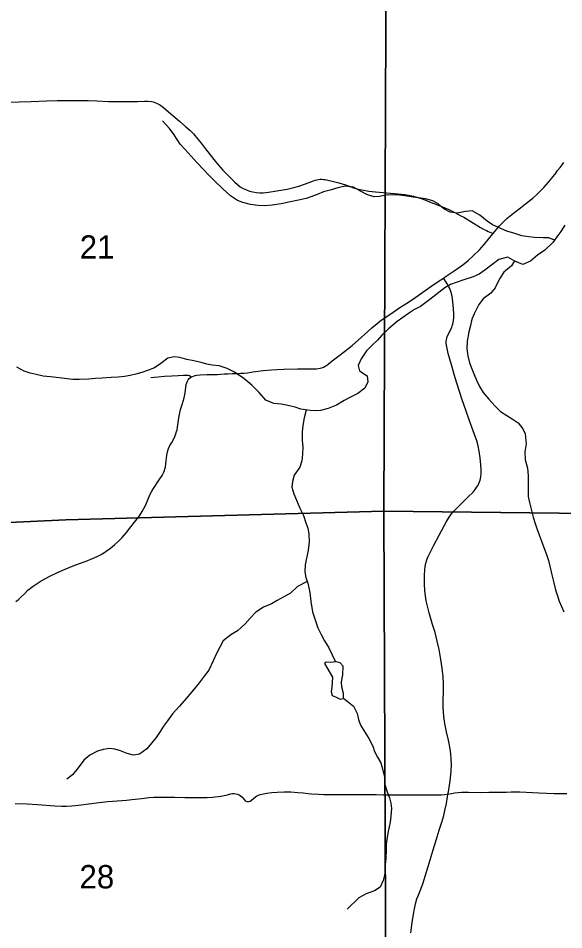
# Model space of a CAD drawing. Extents: x 1874609 to 2204689, y 815661 to 1281160.
# Drawn here: x 2026660 to 2031831, y 936005 to 944638 of the extents above; entities that cross this region are included whole.
import ezdxf

# ---------------------------------------------------------------- set-up
doc = ezdxf.new("R2010")
doc.units = 0
for name, color, linetype in [('GM_X_County_Road', 7, 'Continuous'), ('GM_X_Minor_Lake', 7, 'Continuous'), ('GM_X_Minor_River', 7, 'Continuous'), ('GM_X_Section', 7, 'Continuous'), ('GM_X_Section_Text', 7, 'Continuous'), ('GM_X_Township_Road', 7, 'Continuous')]:
    doc.layers.add(name, color=color, linetype=linetype)

msp = doc.modelspace()

# ---------------------------------------------------------------- linework, layer by layer
at = {"layer": 'GM_X_County_Road'}
for points in [[(2031160.2, 942598.9), (2031188.9, 942635), (2031221.4, 942671.5), (2031255.6, 942706.6), (2031291.6, 942739.8), (2031354.3, 942792.2), (2031419, 942842.4), (2031484.4, 942892), (2031535.7, 942933.1), (2031572.7, 942965.7), (2031608.1, 943000.1), (2031642.3, 943035.7), (2031686.3, 943084.7), (2031717.7, 943122.7), (2031727.6, 943136.2), (2031747.5, 943162.2), (2031772.4, 943196), (2031796.2, 943224.9), (2031815.4, 943249.5), (2031831.9, 943270.1)], [(2030690.5, 942177.2), (2030714.7, 942193.7), (2030791.8, 942246.1), (2030833.6, 942272.5), (2030873.5, 942301.8), (2030924.1, 942343.9), (2030972.4, 942388.5), (2031031.2, 942445.9), (2031075.9, 942494.3), (2031118.3, 942544.6), (2031158.5, 942596.7), (2031160.2, 942598.9)], [(2028303.2, 941241.2), (2028306.1, 941242.9), (2028320.7, 941249.2), (2028335.8, 941254), (2028351.5, 941257.5), (2028383.6, 941261.4), (2028448.9, 941264.4), (2028514.5, 941263.6), (2028547.3, 941264.4), (2028612.6, 941269.6), (2028645.1, 941271.5), (2028687, 941274), (2028735.9, 941273.8), (2028768.6, 941275.3), (2028801.5, 941277.5), (2028834.4, 941281), (2028883.3, 941287.7), (2028980.5, 941301.1), (2029061.8, 941309.1), (2029110.7, 941312), (2029176.1, 941314.7), (2029307.1, 941317.3), (2029388.9, 941316.8), (2029454.8, 941316.2), (2029487.9, 941318.8), (2029520.8, 941324), (2029537, 941328.4), (2029552.8, 941334.3), (2029568, 941341.7), (2029582.4, 941350.4), (2029595.9, 941360.2), (2029633.8, 941391.7), (2029672.7, 941421.6), (2029763.9, 941491.4), (2029827.8, 941543), (2029939.6, 941639.8), (2030012.6, 941705.8), (2030062.4, 941748.1), (2030101.2, 941777.8), (2030182, 941833.6), (2030277, 941897.3), (2030359.7, 941950.1), (2030427.9, 941995.9), (2030494.5, 942043.9), (2030580.9, 942102.7), (2030650.5, 942150), (2030690.5, 942177.2)], [(2026637.8, 939113.9), (2026660.2, 939129.6), (2026686.1, 939153.8), (2026718.2, 939187.8), (2026752.2, 939219.9), (2026776, 939239.8), (2026800.5, 939258.1), (2026838.3, 939283.9), (2026877.5, 939308.7), (2026917.9, 939332.5), (2026959.8, 939354.8), (2027032, 939389), (2027105.5, 939421.2), (2027180.2, 939451.4), (2027240.9, 939474.2), (2027302.4, 939496.2), (2027363.8, 939519.8), (2027408.9, 939540), (2027452.6, 939563.5), (2027494.3, 939590.2), (2027534.2, 939619.4), (2027572.3, 939650.9), (2027608.8, 939684.3), (2027643.5, 939719.5), (2027687.1, 939768.9), (2027728.3, 939820.1), (2027808.1, 939924.3), (2027835.5, 939965.5), (2027851.7, 939994.2), (2027866.2, 940023.9), (2027911.1, 940129.2), (2027926, 940157.8), (2027942.9, 940185.5), (2027997.2, 940266.9), (2028023.5, 940308.7), (2028038.5, 940338.4), (2028044.8, 940353.8), (2028050.1, 940369.6), (2028054.3, 940385.7), (2028060.3, 940418.4), (2028068.4, 940499.8), (2028074.3, 940531.2), (2028084.1, 940561.5), (2028098.3, 940590.4), (2028115.1, 940618.3), (2028139.2, 940661.6), (2028152, 940692.1), (2028161.4, 940723.8), (2028164.9, 940739.9), (2028172.7, 940788.6), (2028182, 940852.8), (2028188.3, 940884.4), (2028199, 940931.6), (2028212.7, 940978.6), (2028231.1, 941041.7), (2028241, 941089.9), (2028252.7, 941170.5), (2028257, 941185.6), (2028262.8, 941199.8), (2028270.8, 941213.1), (2028280.9, 941224.9), (2028292.7, 941235), (2028303.2, 941241.2)]]:
    msp.add_lwpolyline(points, dxfattribs=at)
at = {"layer": 'GM_X_Minor_Lake'}
for points in [[(2029578.4, 938538), (2029568.2, 938534.6), (2029564.6, 938531.8), (2029563.2, 938525.3), (2029638.6, 938398)], [(2029638.6, 938398), (2029630.7, 938301.9), (2029626.7, 938257.8), (2029636.7, 938223.8), (2029666.8, 938209.8), (2029710.8, 938187.9), (2029742.8, 938195.9), (2029742.8, 938242), (2029726.7, 938302), (2029722.7, 938354.1), (2029736.6, 938418.2), (2029740.5, 938500.2), (2029712.5, 938532.2), (2029672.4, 938542.2), (2029616.4, 938536.1), (2029578.4, 938538)]]:
    msp.add_lwpolyline(points, dxfattribs=at)
at = {"layer": 'GM_X_Minor_River'}
for points in [[(2031742.3, 942536.1), (2031687.8, 942556.8), (2031633.8, 942558.7), (2031553.7, 942562.6), (2031499.7, 942568.5), (2031433.6, 942576.5), (2031365.6, 942600.4), (2031291.5, 942622.3), (2031155.3, 942682.2), (2031103.2, 942716.1), (2031035.1, 942772.1), (2030963, 942814), (2030899, 942807.9), (2030821, 942791.8), (2030752.9, 942799.7), (2030692.8, 942833.6), (2030640.7, 942879.6), (2030588.7, 942907.6), (2030520.6, 942927.5), (2030454.5, 942937.4), (2030402.5, 942943.3), (2030324.4, 942955.2), (2030274.4, 942963.2), (2030208.3, 942965.1), (2030146.3, 942963), (2030084.2, 942948.9), (2030032.2, 942946.8), (2029970.1, 942966.7), (2029904, 943000.7), (2029836, 943036.6), (2029757.9, 943048.5), (2029689.9, 943030.4), (2029617.8, 943010.3), (2029553.8, 942992.2), (2029493.8, 942968), (2029443.8, 942950), (2029387.7, 942931.9), (2029315.7, 942913.8), (2029225.7, 942895.6), (2029151.6, 942881.5), (2029065.6, 942867.4), (2028995.5, 942861.2), (2028935.5, 942865.2), (2028861.4, 942875.1), (2028789.3, 942893), (2028737.3, 942910.9), (2028671.2, 942954.9), (2028599.1, 943020.8), (2028522.9, 943094.8), (2028466.8, 943152.8), (2028412.7, 943208.7), (2028356.6, 943268.7), (2028298.5, 943330.7), (2028242.4, 943394.7), (2028194.3, 943446.7), (2028138.2, 943532.7), (2028094.1, 943592.7), (2028027.9, 943666.6)], [(2031841.8, 942679.1), (2031801.9, 942619), (2031765.9, 942566.9), (2031725.9, 942514.8), (2031649.9, 942442.6), (2031579.9, 942392.5), (2031515.9, 942336.3), (2031443.9, 942304.2), (2031367.8, 942338.1), (2031299.7, 942374.1), (2031215.7, 942353.9), (2031147.7, 942301.8), (2031083.7, 942251.7), (2031029.7, 942215.5), (2030971.7, 942189.4), (2030881.7, 942161.3), (2030809.6, 942135.2), (2030757.6, 942117.1), (2030701.6, 942085), (2030645.6, 942040.8), (2030561.6, 941972.7), (2030473.6, 941906.5), (2030415.6, 941878.4), (2030359.6, 941842.2), (2030251.6, 941766), (2030169.6, 941697.8), (2030105.6, 941637.7), (2030063.6, 941587.6), (2030011.7, 941539.5), (2029959.7, 941489.3), (2029911.7, 941413.2), (2029881.8, 941349.1), (2029895.8, 941297.1), (2029965.9, 941251.1), (2029974, 941195.1), (2029944, 941133), (2029880, 941084.8), (2029802, 941044.7), (2029748, 941016.6), (2029676, 940974.5), (2029598, 940942.3), (2029525.9, 940924.2), (2029475.9, 940920.1), (2029425.8, 940922.1), (2029337.8, 940935.9), (2029283.7, 940953.9), (2029231.7, 940967.8), (2029151.6, 940981.7), (2029081.5, 940989.6), (2029007.4, 941021.5), (2028943.3, 941093.5), (2028875.2, 941163.5), (2028797.1, 941227.4), (2028708.9, 941285.4), (2028638.8, 941319.3), (2028562.8, 941345.2), (2028496.7, 941351.1), (2028446.7, 941363.1), (2028392.6, 941377), (2028324.5, 941392.9), (2028256.5, 941406.8), (2028190.4, 941424.8), (2028136.4, 941430.7), (2028076.3, 941418.6), (2028012.3, 941366.5), (2027952.3, 941328.3), (2027886.3, 941302.2), (2027832.3, 941282.1), (2027774.2, 941266), (2027720.2, 941253.9), (2027668.2, 941245.9), (2027608.1, 941239.8), (2027540.1, 941235.7), (2027456, 941229.5), (2027392, 941225.5), (2027328, 941219.4), (2027241.9, 941215.2), (2027177.9, 941215.1), (2027099.8, 941225), (2027047.7, 941233), (2026965.7, 941240.9), (2026897.6, 941248.8), (2026829.5, 941262.7), (2026771.5, 941276.6), (2026715.4, 941296.6), (2026647.3, 941332.5)], [(2031363, 942340.7), (2031335.9, 942294.1), (2031263.9, 942231.9), (2031221.9, 942169.8), (2031180, 942083.6), (2031138, 942033.5), (2031068, 941979.4), (2031026, 941925.3), (2030980.1, 941839.1), (2030958.1, 941789), (2030946.2, 941729), (2030930.2, 941668.9), (2030916.3, 941580.8), (2030910.4, 941506.7), (2030920.4, 941440.7), (2030936.5, 941374.6), (2030964.6, 941300.6), (2031004.7, 941208.6), (2031032.8, 941150.5), (2031066.9, 941092.5), (2031119, 941030.6), (2031177.1, 940966.6), (2031231.2, 940914.6), (2031289.3, 940876.7), (2031341.4, 940844.7), (2031399.4, 940804.8), (2031441.5, 940750.8), (2031465.6, 940700.8), (2031473.7, 940608.7), (2031461.8, 940530.6), (2031465.9, 940454.5), (2031488, 940376.5), (2031492, 940304.4), (2031492.2, 940182.3), (2031494.2, 940108.2), (2031506.3, 940052.2), (2031522.4, 939988.2), (2031540.5, 939912.1), (2031560.5, 939854.1), (2031576.6, 939804.1), (2031596.7, 939744), (2031616.7, 939694), (2031642.8, 939624), (2031666.9, 939558), (2031685, 939501.9), (2031699.1, 939447.9), (2031717.1, 939365.9), (2031735.2, 939291.8), (2031753.3, 939225.8), (2031767.4, 939175.8), (2031785.5, 939117.7), (2031807.5, 939067.7), (2031831.6, 939017.7)], [(2029390.4, 940927.6), (2029369.9, 940853.9), (2029355.9, 940781.8), (2029352, 940719.8), (2029352.1, 940637.7), (2029356.1, 940579.6), (2029354.2, 940509.6), (2029348.3, 940447.5), (2029328.3, 940385.4), (2029276.4, 940311.3), (2029258.4, 940249.2), (2029254.5, 940197.1), (2029270.5, 940133.1), (2029296.6, 940075.1), (2029328.7, 939999.1), (2029362.8, 939927), (2029386.9, 939859), (2029405, 939809), (2029415, 939754.9), (2029417.1, 939678.9), (2029407.2, 939600.8), (2029379.3, 939460.6), (2029377.4, 939394.5), (2029385.4, 939342.5), (2029403.5, 939286.5), (2029423.6, 939200.4), (2029433.7, 939114.4), (2029449.8, 939016.3), (2029475.9, 938930.3), (2029500, 938864.2), (2029530.1, 938800.2), (2029562.2, 938742.2), (2029602.3, 938676.2), (2029667.6, 938541.7)], [(2029398.1, 939303.2), (2029305.5, 939256.3), (2029239.5, 939194.2), (2029183.5, 939160.1), (2029115.4, 939123.9), (2029059.4, 939091.8), (2028985.4, 939059.7), (2028913.4, 939011.5), (2028857.4, 938957.4), (2028811.4, 938901.3), (2028737.5, 938835.1), (2028675.4, 938799), (2028603.4, 938742.8), (2028573.5, 938688.8), (2028543.5, 938628.7), (2028507.6, 938552.5), (2028467.6, 938464.4), (2028423.6, 938406.3), (2028375.7, 938344.1), (2028321.7, 938278), (2028251.7, 938195.8), (2028189.8, 938121.7), (2028121.8, 938051.5), (2028073.8, 937985.4), (2028037.8, 937933.3), (2028003.8, 937883.2), (2027967.9, 937825.1), (2027923.9, 937773), (2027879.9, 937718.8), (2027807.9, 937666.7), (2027753.9, 937658.6), (2027691.8, 937674.5), (2027627.7, 937700.5), (2027575.7, 937716.4), (2027523.7, 937722.3), (2027463.6, 937712.3), (2027409.6, 937696.2), (2027337.6, 937660), (2027281.6, 937611.9), (2027227.6, 937537.8), (2027173.6, 937473.6), (2027119.6, 937431.5)], [(2029742.8, 938197.3), (2029837, 938124), (2029873.1, 938054), (2029885.2, 937995.9), (2029903.2, 937943.9), (2029935.3, 937891.9), (2029983.4, 937815.9), (2030019.5, 937743.9), (2030037.6, 937691.9), (2030065.6, 937639.9), (2030097.7, 937585.9), (2030115.8, 937517.8), (2030129.9, 937451.8), (2030133.9, 937381.7), (2030158, 937311.7), (2030178.1, 937253.7), (2030192.2, 937203.6), (2030196.2, 937153.6), (2030192.3, 937081.5), (2030184.3, 937023.4), (2030166.4, 936937.3), (2030156.4, 936881.3), (2030148.5, 936815.2), (2030146.5, 936763.2), (2030142.6, 936679.1), (2030138.7, 936623), (2030136.7, 936573), (2030130.8, 936520.9), (2030118.8, 936470.8), (2030090.9, 936408.7), (2030036.8, 936372.6), (2029958.8, 936344.5), (2029886.8, 936308.3), (2029778.8, 936200.1)]]:
    msp.add_lwpolyline(points, dxfattribs=at)
at = {"layer": 'GM_X_Section'}
for points in [[(2024688.2, 945084.9), (2030148, 945312.5), (2030125.1, 939970.3), (2027110.1, 939885.9), (2024693.3, 939774.8)], [(2030148, 945312.5), (2031640.5, 945341.6), (2035376.2, 945285.5), (2035389.4, 939909.3), (2030125.1, 939970.3)], [(2024693.3, 939774.8), (2027110.1, 939885.9), (2030125.1, 939970.3), (2030146.3, 934612.1), (2024690.4, 934488.6)], [(2035389.4, 939909.3), (2035462.3, 934635.3), (2030146.3, 934612.1), (2030125.1, 939970.3)]]:
    msp.add_lwpolyline(points, close=True, dxfattribs=at)
at = {"layer": 'GM_X_Township_Road'}
for points in [[(2026570.9, 943843.1), (2026669.2, 943846.4), (2026783.8, 943850.2), (2026931.1, 943856.8), (2027029.4, 943857.6), (2027127.5, 943858), (2027241.5, 943859.5), (2027322.7, 943859.6), (2027403.6, 943856.3), (2027516.5, 943850), (2027613.4, 943848.4), (2027791.6, 943850.5), (2027856.8, 943852.3), (2027889.4, 943851.6), (2027921.9, 943848), (2027937.9, 943844.8), (2027953.6, 943840.4), (2027968.9, 943834.7), (2027983.8, 943827.9), (2027998.1, 943820), (2028025.3, 943801.7), (2028038, 943791.3), (2028061.7, 943768.9), (2028125.1, 943717), (2028187.9, 943664.3), (2028249.8, 943610.8), (2028285.7, 943577.3), (2028319.8, 943542.2), (2028363.1, 943493.4), (2028393.9, 943455.5), (2028423.5, 943417), (2028513, 943300.1), (2028554.4, 943249.2), (2028598.1, 943200.2), (2028667.1, 943130), (2028714.1, 943084.1), (2028738.6, 943062.4), (2028764.6, 943042.5), (2028792.5, 943025.3), (2028822, 943011.2), (2028852.9, 943000.3), (2028884.6, 942992.5), (2028916.9, 942987.6), (2028949.5, 942985.4), (2028982.1, 942985.6), (2029030.9, 942990.3), (2029111.6, 943002.9), (2029208.3, 943020.2), (2029272, 943035.1), (2029319.2, 943048.5), (2029381.3, 943068.8), (2029457.3, 943099.1), (2029472.8, 943104.2), (2029488.6, 943108.2), (2029504.7, 943110.9), (2029521, 943112.2), (2029537.4, 943112.3), (2029553.7, 943111.3), (2029570, 943109.2), (2029634.2, 943095.6), (2029697.8, 943079.8), (2029760.3, 943059.8), (2029837.4, 943032.1), (2029868.9, 943022.8), (2029916.8, 943011.7), (2029981.5, 943000.9), (2030046.7, 942993.1), (2030259.3, 942975.8), (2030324.4, 942968.5), (2030373, 942960.5), (2030405.1, 942953.5), (2030436.6, 942944.6), (2030498.5, 942922.9), (2030574.8, 942893.6), (2030665.7, 942857.4), (2030740.5, 942825.4), (2030798.7, 942797.5), (2030855.2, 942767.9), (2030882.7, 942752.7), (2030974.4, 942696.8), (2031014.7, 942672.7), (2031042.3, 942656.9), (2031070.6, 942641.3), (2031099.5, 942626.4), (2031114.3, 942619.3), (2031129.4, 942612.6), (2031160.2, 942598.9)], [(2030732.8, 937288.8), (2030736.8, 937313), (2030750.8, 937393.4), (2030757.5, 937442), (2030762.9, 937507.2), (2030765.5, 937572.6), (2030764.5, 937621.7), (2030760.1, 937670.7), (2030752.7, 937719.3), (2030736.8, 937799.6), (2030719.6, 937879.7), (2030704.2, 937960), (2030694.5, 938024.8), (2030689.5, 938073.7), (2030687.8, 938106.3), (2030688.6, 938171.8), (2030691.5, 938270.1), (2030690.9, 938335.6), (2030687.4, 938401), (2030678.3, 938482.4), (2030666, 938563.2), (2030648, 938659.6), (2030630.7, 938739.5), (2030610.6, 938818.9), (2030587.8, 938897.6), (2030554.7, 939007.4), (2030538, 939070.8), (2030527.3, 939118.9), (2030519.2, 939167.3), (2030514.1, 939216.2), (2030511.2, 939281.7), (2030510.9, 939363.7), (2030513, 939412.8), (2030517.3, 939445.2), (2030523.5, 939477.4), (2030532.3, 939508.9), (2030544.4, 939539.3), (2030566.2, 939583.1), (2030597.1, 939640.6), (2030650.5, 939742), (2030719.4, 939872.3), (2030745.2, 939914.1), (2030764.5, 939940.5), (2030785.6, 939965.6), (2030819.2, 940001.4), (2030924.4, 940104.8), (2030970.9, 940151), (2030992.2, 940175.9), (2031010.9, 940202.8), (2031019, 940217.1), (2031026.2, 940231.8), (2031032.1, 940247), (2031036.9, 940262.7), (2031043.3, 940294.8), (2031046.6, 940327.5), (2031047.1, 940360.2), (2031044.7, 940409.3), (2031037.9, 940474.5), (2031027.8, 940539.3), (2031017.8, 940587.3), (2031005.2, 940634.7), (2030985, 940696.7), (2030934.7, 940833.8), (2030900.9, 940924.8), (2030864.3, 941031.8), (2030801.2, 941232.2), (2030765, 941355.8), (2030734.8, 941463.9), (2030724, 941511), (2030718.9, 941542.9), (2030717.3, 941558.9), (2030716.7, 941575), (2030717.9, 941591.1), (2030721.4, 941607), (2030726.6, 941622.5), (2030739.5, 941652.3), (2030768.1, 941710.8), (2030774.2, 941725.9), (2030779.3, 941741.3), (2030783.4, 941757), (2030786.5, 941773), (2030789.8, 941805.5), (2030789.8, 941838.2), (2030785.9, 941887.2), (2030774.8, 941984.8), (2030769, 942017), (2030760.8, 942048.7), (2030749.5, 942079.3), (2030742.6, 942094.1), (2030725.9, 942122.2), (2030699.4, 942163.5), (2030690.5, 942177.2)], [(2027918.2, 941236.9), (2027987, 941243.2), (2028045.1, 941247), (2028115.2, 941251.8), (2028176.9, 941254.8), (2028226.1, 941256.9), (2028247.4, 941257.1), (2028260.1, 941257.2), (2028272, 941256.4), (2028283.6, 941253.3), (2028295.8, 941245.7), (2028303.2, 941241.2)], [(2026629.4, 937199.6), (2026743.8, 937197.4), (2026842, 937192.7), (2027005.3, 937179.3), (2027070.5, 937175.7), (2027118.8, 937175.7), (2027166.7, 937178.7), (2027231.5, 937186), (2027426.5, 937210.9), (2027507.8, 937219.5), (2027687.2, 937233), (2027735.8, 937237.7), (2027832.4, 937248.7), (2027896.9, 937256.4), (2027945.7, 937260.8), (2027994.8, 937262.3), (2028060.3, 937262.1), (2028142.1, 937261.3), (2028240, 937259.2), (2028386.8, 937256.3), (2028452.1, 937257.7), (2028500.7, 937260.9), (2028581.4, 937270.5), (2028613.1, 937276.5), (2028628.5, 937280.1), (2028642.3, 937284.6), (2028674.1, 937292.4), (2028690.3, 937294.7), (2028706.7, 937295.1), (2028723, 937293.4), (2028738.9, 937289.5), (2028754, 937283.2), (2028767.9, 937274.6), (2028780, 937263.7), (2028800.2, 937237.9), (2028812.2, 937226.5), (2028826.5, 937219.8), (2028842.1, 937218.6), (2028857.5, 937223.3), (2028871.4, 937231.9), (2028908.9, 937263.7), (2028922.5, 937272.4), (2028937.2, 937279.4), (2028952.5, 937284.8), (2028984.1, 937293.1), (2029016.2, 937299.1), (2029064.8, 937305.7), (2029113.8, 937309.5), (2029179.3, 937311.3), (2029244.9, 937310.3), (2029310.4, 937306.3), (2029359.3, 937301.7), (2029408, 937296.4), (2029440.2, 937293.1), (2029504.4, 937287.9), (2029552.8, 937285.9), (2029601.6, 937285.5), (2029650.7, 937286.3), (2029683.3, 937287.1), (2029715.7, 937287.5), (2029796.2, 937287.2), (2030052.5, 937284.8), (2030118.2, 937283.9), (2030168.3, 937283.8), (2030214.4, 937283.7), (2030264.5, 937283.6), (2030314.7, 937283.4), (2030372.9, 937283.3), (2030410.9, 937283.2), (2030490.8, 937283), (2030535.5, 937282.9), (2030572.1, 937282.8), (2030604.6, 937282.7), (2030643.9, 937282.6), (2030668.3, 937282.5), (2030699.4, 937285.2), (2030732.8, 937288.8)], [(2030381.5, 935976.3), (2030392.6, 936073.6), (2030404.8, 936154.2), (2030414.2, 936202.4), (2030425.4, 936250.2), (2030438.8, 936297.4), (2030450.3, 936328), (2030474.8, 936388.7), (2030497.4, 936450.1), (2030517.8, 936512), (2030545.4, 936605.4), (2030591.2, 936760.9), (2030620.9, 936853.8), (2030650.3, 936947.2), (2030674, 937025.5), (2030692.3, 937088.4), (2030704.6, 937136), (2030717.8, 937200.1), (2030728.9, 937264.7), (2030732.8, 937288.8)], [(2030732.8, 937288.8), (2030767.6, 937295.2), (2030798.8, 937301.1), (2030830.5, 937305), (2030862.6, 937307.2), (2030927.2, 937308), (2031040.9, 937306.3), (2031121.6, 937307.1), (2031186.3, 937308.1), (2031235, 937308.9), (2031284, 937309.7), (2031332.9, 937310.4), (2031414.4, 937310.3), (2031593.9, 937303.3), (2031740, 937295.5), (2031756, 937295.1), (2031771.5, 937295), (2031786.8, 937295.6), (2031799.1, 937297.1), (2031810.7, 937296.1), (2031827.3, 937296.2), (2031859.7, 937295.6)]]:
    msp.add_lwpolyline(points, dxfattribs=at)

# ---------------------------------------------------------------- texts
at = {"layer": 'GM_X_Section_Text'}
for s, p in [('21', (2027242.9, 942360.7)), ('28', (2027240.7, 936397.1))]:
    msp.add_text(s, height=221, rotation=0.00001, dxfattribs=at).set_placement(p)

doc.saveas('drawing.dxf')
